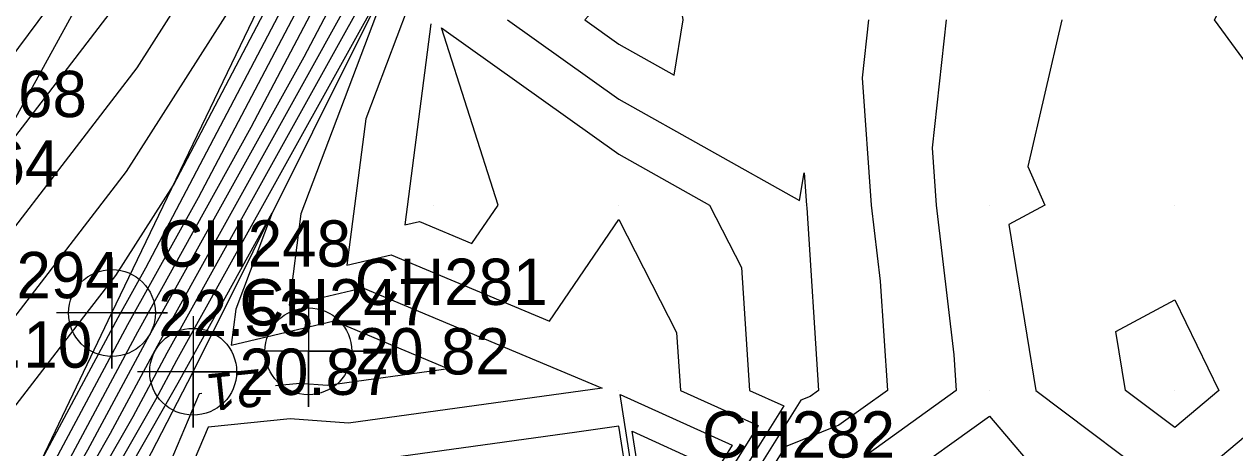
# Model space of a CAD drawing. Extents: x 2531902 to 2533249, y 715219 to 716099.
# Drawn here: x 2532967.9 to 2533033.2, y 715806.9 to 715829.8 of the extents above; entities that cross this region are included whole.
import ezdxf

# ---------------------------------------------------------------- set-up
doc = ezdxf.new("R2010")
doc.units = 0
for name, color, linetype in [('DTM Contours Major', 7, 'Continuous'), ('DTM Contours Major Text', 7, 'Continuous'), ('DTM Contours Minor', 7, 'Continuous'), ('Exist DTM Breakline', 7, 'Continuous'), ('Exist DTM Breakline Cogo Elevation', 7, 'Continuous'), ('Exist DTM Breakline Cogo Number', 7, 'Continuous'), ('Exist DTM Breakline Cogo Point CELL', 7, 'Continuous'), ('Exist DTM Crownline Cogo Elevation', 7, 'Continuous'), ('Exist DTM Crownline Cogo Number', 7, 'Continuous'), ('Exist DTM QL2 LIDAR Elevation Point', 7, 'Continuous'), ('Exist DTM Regular Point CELL', 7, 'Continuous'), ('Exist DTM Regular Point Cogo Elevation', 7, 'Continuous'), ('Exist DTM Regular Point Cogo Number', 7, 'Continuous'), ('Exist Roads Soil', 7, 'Continuous'), ('Exist Roads Soil Cogo Elevation', 7, 'Continuous'), ('Exist Roads Soil Cogo Number', 7, 'Continuous')]:
    doc.layers.add(name, color=color, linetype=linetype)

msp = doc.modelspace()

# ---------------------------------------------------------------- linework, layer by layer
at = {"layer": 'DTM Contours Major'}
for points in [[(2533027.331, 715904.543), (2533025.995, 715901.809), (2533021.382, 715893.7), (2533018.341, 715887.73), (2533012.518, 715877.211), (2533013.223, 715874.985), (2533009.99, 715871.533), (2533009.32, 715870.029), (2533008.579, 715864.548), (2533001.655, 715851.655), (2533001.185, 715850), (2533000, 715844.5), (2532999.506, 715840.248), (2532999.382, 715839.862), (2532998.953, 715830.858), (2532998.164, 715830), (2533000, 715828.691), (2533002.983, 715827.017), (2533003.468, 715830), (2533002.297, 715837.703), (2533002.097, 715839.013)], [(2532935.185, 715767.309), (2532936.846, 715770.53), (2532940.585, 715772.44), (2532948.143, 715782.24), (2532949.453, 715784.64), (2532954.859, 715793.213), (2532961.679, 715811.367), (2532962.756, 715812.763), (2532974.003, 715827.414), (2532982.304, 715840.432), (2532983.884, 715842.624), (2532986.227, 715846.362), (2532988.704, 715850.418)], [(2532940.427, 715752.913), (2532947.909, 715766.076), (2532949.587, 715768.252), (2532954.651, 715777.527), (2532956.624, 715780.657), (2532968.862, 715803.641), (2532970.137, 715805.875), (2532974.043, 715813.166), (2532980.171, 715824.204), (2532988.171, 715839.431), (2532988.73, 715840.42)], [(2533013.476, 715830), (2533013.132, 715826.868), (2533013.628, 715820), (2533014.116, 715815.884), (2533014.5, 715810), (2533011.885, 715808.115), (2533008.978, 715806.953), (2533005.261, 715800.99), (2533000.188, 715800.363), (2533000, 715801.564), (2532990.129, 715800.129), (2532989.942, 715800.104), (2532980.233, 715800.868), (2532979.778, 715800.822), (2532979.481, 715800.116), (2532979.048, 715799.048), (2532980, 715799.201), (2532981.992, 715798.008), (2532990, 715799.73), (2532991.885, 715798.115), (2532995.218, 715795.741)], [(2532947.883, 715757.336), (2532952.088, 715765.474), (2532954.69, 715771.469), (2532956.99, 715775.945), (2532968.355, 715796.209), (2532971.516, 715802.146), (2532976.228, 715810.406), (2532976.683, 715811.256), (2532981.302, 715819.574), (2532979.344, 715814.39), (2532979.091, 715812.432), (2532984.65, 715813.744), (2532990.818, 715811.156), (2532984.286, 715810.253), (2532982.785, 715810.371), (2532981.484, 715810.238)], [(2532977.504, 715809.832), (2532977.352, 715809.816), (2532973.798, 715801.389), (2532970.731, 715793.825), (2532968.124, 715787.575), (2532970, 715785.169), (2532977.166, 715790), (2532980, 715790.458), (2532980.764, 715790), (2532980, 715788.686), (2532972.904, 715780), (2532980, 715771.928), (2532985.876, 715774.124), (2532990, 715771.778), (2532991.063, 715771.063), (2532990.562, 715769.444), (2532989.08, 715768.02), (2532980.11, 715759.945), (2532978.063, 715751.479)], [(2533000.72, 715807.795), (2533004.742, 715805.97), (2533003.302, 715803.66)], [(2533001.204, 715804.694), (2533000.72, 715807.795)]]:
    msp.add_lwpolyline(points, dxfattribs=at)
at = {"layer": 'DTM Contours Minor'}
for points in [[(2532923.186, 715712.886), (2532930.858, 715737.702), (2532931.519, 715738.867), (2532931.565, 715739.012), (2532935.901, 715749.684), (2532944.529, 715764.866), (2532949.298, 715771.05), (2532953.612, 715778.95), (2532962.696, 715793.355), (2532968.331, 715803.94), (2532968.918, 715804.969), (2532973.515, 715813.549), (2532977.321, 715820.404), (2532987.549, 715839.87), (2532988.835, 715842.147), (2532990.374, 715845.067), (2532998.16, 715859.118), (2533004.671, 715871.406), (2533006.64, 715874.927), (2533008.039, 715877.566), (2533018.511, 715895.173)], [(2532916.168, 715709.807), (2532922.937, 715719.046), (2532928.431, 715736.817), (2532929.391, 715738.509), (2532929.424, 715738.615), (2532935.705, 715754.076), (2532941.15, 715763.655), (2532949.009, 715773.848), (2532952.572, 715780.372), (2532967.273, 715803.685), (2532967.59, 715804.529), (2532968.767, 715806.054), (2532972.987, 715813.931), (2532974.472, 715816.605), (2532986.926, 715840.31), (2532987.791, 715841.84), (2532989.699, 715845.462), (2532995.142, 715855.284), (2533003.918, 715871.848), (2533005.351, 715874.411), (2533007.293, 715878.074), (2533014.98, 715890.997)], [(2532910.432, 715708.479), (2532922.688, 715725.206), (2532926.003, 715735.932), (2532927.262, 715738.151), (2532927.284, 715738.218), (2532935.51, 715758.468), (2532937.77, 715762.445), (2532948.721, 715776.645), (2532951.532, 715781.795), (2532963.135, 715800.194), (2532965.619, 715806.809), (2532971.138, 715813.959), (2532972.856, 715816.197), (2532975.967, 715821.075), (2532986.303, 715840.749), (2532986.747, 715841.534), (2532989.025, 715845.857), (2532992.123, 715851.449), (2533003.166, 715872.291), (2533004.063, 715873.895), (2533006.548, 715878.581), (2533011.449, 715886.821)], [(2532913.805, 715732.275), (2532924.716, 715749.822), (2532927.378, 715756.907), (2532927.487, 715757.103), (2532937.989, 715777.463), (2532944.628, 715780.854), (2532947.854, 715785.038), (2532948.414, 715786.062), (2532950.722, 715789.722), (2532955.375, 715802.111), (2532959.105, 715812.252), (2532960.387, 715814.323), (2532965.555, 715821.271), (2532974.576, 715833.023), (2532978.776, 715839.609), (2532982.024, 715844.114), (2532983.417, 715846.335), (2532990.678, 715858.227), (2532998.691, 715872.853), (2532999.363, 715873.971), (2533001.557, 715877.98), (2533006.576, 715886.786)], [(2532909.836, 715712.944), (2532918.233, 715725.627), (2532922.438, 715731.367), (2532923.576, 715735.047), (2532925.134, 715737.794), (2532925.143, 715737.821), (2532931.922, 715754.508), (2532934.359, 715760.993), (2532934.373, 715761.018), (2532935.703, 715763.597), (2532936.543, 715764.026), (2532948.432, 715779.443), (2532950.493, 715783.217), (2532958.997, 715796.704), (2532963.649, 715809.088), (2532966.947, 715813.361), (2532973.429, 715821.806), (2532985.17, 715840.216)], [(2532925.658, 715710.774), (2532927.519, 715718.451), (2532934.964, 715737.049), (2532935.713, 715739.472), (2532935.776, 715739.583), (2532935.847, 715739.806), (2532936.291, 715740.9), (2532940.806, 715748.843), (2532949.984, 715766.604), (2532950.251, 715767.219), (2532955.253, 715776.951), (2532956.992, 715780.051), (2532969.393, 715803.342), (2532971.355, 715806.781), (2532974.571, 715812.784), (2532983.021, 715828.003), (2532988.794, 715838.992)], [(2532948.88, 715837.837), (2532945.112, 715828.649), (2532940.47, 715812.999), (2532939.652, 715807.318), (2532939.238, 715805.765), (2532929.715, 715782.164), (2532929.13, 715780.478), (2532925.165, 715770.887), (2532934.474, 715781.848), (2532935.093, 715782.92), (2532940.599, 715789.593), (2532943.059, 715790.969), (2532949.064, 715793.065), (2532955.964, 715811.824), (2532959.734, 715817.916), (2532974.936, 715838.353)], [(2532929.014, 715712.352), (2532931.932, 715724.385), (2532937.625, 715738.608), (2532937.738, 715738.951), (2532937.807, 715739.124), (2532940.835, 715746.3), (2532951.036, 715766.039), (2532952.47, 715769.344), (2532956.122, 715776.448), (2532962.674, 715788.13), (2532970.455, 715802.744), (2532973.791, 715808.593), (2532975.627, 715812.02), (2532988.72, 715835.602)], [(2532990.261, 715835.006), (2532986.35, 715824.653), (2532985.331, 715816.761), (2532987.71, 715817.322), (2532996.268, 715813.732), (2533000, 715819.215), (2533003.121, 715813.121), (2533003.325, 715810), (2533007.517, 715808.097), (2533003.859, 715802.229)], [(2533038.009, 715821.991), (2533032.155, 715830), (2533034.882, 715835.118)], [(2532970.985, 715802.445), (2532975.01, 715809.499), (2532976.155, 715811.638), (2532987.772, 715832.56), (2532982.847, 715819.522), (2532982.211, 715814.596), (2532986.18, 715815.533), (2532999.097, 715810.114), (2532985.417, 715808.223), (2532982.275, 715808.47), (2532977.837, 715808.017), (2532974.935, 715801.134)], [(2532926.914, 715709.823), (2532929.726, 715721.418), (2532936.841, 715739.194), (2532936.891, 715739.346), (2532936.977, 715739.56), (2532938.296, 715742.685), (2532950.51, 715766.322), (2532951.361, 715768.281), (2532955.688, 715776.7), (2532959.833, 715784.091), (2532969.924, 715803.043), (2532972.573, 715807.687), (2532975.099, 715812.402), (2532985.871, 715831.803)], [(2532989.853, 715829.785), (2532988.45, 715818.925), (2532989.24, 715819.111), (2532992.08, 715817.92), (2532993.496, 715820), (2532990.434, 715829.566), (2533000, 715822.747), (2533004.894, 715820), (2533006.623, 715816.623), (2533007.056, 715810), (2533008.905, 715809.161), (2533004.326, 715801.816)], [(2532993.995, 715830), (2533000, 715825.719), (2533009.757, 715820.243), (2533010, 715821.737), (2533010.125, 715820), (2533010.142, 715819.858), (2533010.785, 715810), (2533010.329, 715809.671), (2533009.822, 715809.469), (2533004.794, 715801.403)], [(2533017.665, 715830), (2533016.908, 715823.092), (2533017.131, 715820), (2533018.091, 715811.909), (2533018.215, 715810), (2533013.441, 715806.559)], [(2533023.907, 715830), (2533022.077, 715822.077), (2533022.993, 715820), (2533021.046, 715818.954), (2533022.511, 715810), (2533030, 715804.336), (2533036.745, 715810)], [(2533030, 715807.992), (2533027.345, 715810), (2533026.825, 715813.175), (2533030, 715814.88), (2533032.392, 715810), (2533030, 715807.992)], [(2533000.071, 715809.783), (2533006.129, 715807.034), (2533003.392, 715802.642), (2533001.228, 715802.374), (2533000.071, 715809.783)], [(2533006.196, 715800.165), (2533007.291, 715801.922), (2533014.997, 715805.003), (2533020, 715808.609), (2533027.305, 715800), (2533023.263, 715797.544), (2533019.898, 715793.5), (2533018.748, 715792.407), (2533010, 715784.448), (2533005.737, 715780), (2533002.8, 715774.201), (2533002.023, 715773.11), (2532995.757, 715772.544), (2532997.196, 715777.196), (2532993.025, 715780), (2533000, 715785.905), (2533004.278, 715790), (2533004.785, 715797.134), (2533003.984, 715799.891), (2533006.196, 715800.165)], [(2533000.968, 715801.871), (2533000, 715808.068), (2532997.74, 715807.74), (2532986.548, 715806.193)]]:
    msp.add_lwpolyline(points, dxfattribs=at)
at = {"layer": 'Exist DTM Breakline'}
for points in [[(2532886.275, 715647.711), (2532887.831, 715646.823), (2532890.152, 715647.097), (2532894.459, 715651.173), (2532901.375, 715665.171), (2532911.098, 715687.189), (2532923.196, 715712.636), (2532936.336, 715739.896), (2532954.94, 715777.133), (2532972.649, 715814.175), (2532988.133, 715846.379), (2533005.236, 715879.474), (2533025.701, 715915.803), (2533049.322, 715952.267)], [(2532892.987, 715644.659), (2532898.123, 715649.312), (2532907.034, 715662.801), (2532916.799, 715684.707), (2532927.539, 715709.351), (2532941.275, 715737.303), (2532958.469, 715775.089), (2532977.032, 715811.003), (2532993.183, 715843.422), (2533009.96, 715876.258), (2533030.503, 715912.872), (2533054.575, 715948.316)]]:
    msp.add_lwpolyline(points, dxfattribs=at)
at = {"layer": 'Exist DTM Breakline Cogo Point CELL'}
for points in [[(2532972.649, 715817.175), (2532972.649, 715811.175), (2532972.649, 715814.175), (2532975.649, 715814.175), (2532969.649, 715814.175)], [(2532977.032, 715814.003), (2532977.032, 715808.003), (2532977.032, 715811.003), (2532980.032, 715811.003), (2532974.032, 715811.003)]]:
    msp.add_lwpolyline(points, dxfattribs=at)
for centre in [(2532972.649, 715814.175), (2532977.032, 715811.003)]:
    msp.add_circle(centre, 2.344, dxfattribs=at)
at = {"layer": 'Exist DTM QL2 LIDAR Elevation Point'}
for p, q in [((2532990, 715820), (2532990, 715820)), ((2533000, 715820), (2533000, 715820)), ((2533010, 715820), (2533010, 715820)), ((2533020, 715820), (2533020, 715820)), ((2533030, 715820), (2533030, 715820)), ((2533000, 715810), (2533000, 715810)), ((2533010, 715810), (2533010, 715810)), ((2533020, 715810), (2533020, 715810)), ((2533030, 715810), (2533030, 715810))]:
    msp.add_line(p, q, dxfattribs=at)
at = {"layer": 'Exist DTM Regular Point CELL'}
msp.add_lwpolyline([(2532983.252, 715815.108), (2532983.252, 715809.108), (2532983.252, 715812.108), (2532986.252, 715812.108), (2532980.252, 715812.108)], dxfattribs=at)
msp.add_circle((2532983.252, 715812.108), 2.344, dxfattribs=at)
at = {"layer": 'Exist Roads Soil'}
msp.add_lwpolyline([(2532882.435, 715649.375), (2532884.446, 715653.582), (2532893.832, 715673.236), (2532904.082, 715695.07), (2532909.886, 715707.279), (2532923.655, 715737.545), (2532935.371, 715761.586), (2532947.639, 715787.122), (2532960.723, 715812.473), (2532979.299, 715846.297), (2532995.343, 715875.457), (2533008.573, 715897.69), (2533027.701, 715928.616), (2533038.596, 715945.654), (2533044.798, 715955.275)], dxfattribs=at)

# ---------------------------------------------------------------- texts
at = {"layer": 'DTM Contours Major Text'}
msp.add_text('21', height=2, rotation=185.83118, dxfattribs=at).set_placement((2532980.677, 715811.161))
at = {"layer": 'Exist DTM Breakline Cogo Elevation'}
for s, p in [('22.53', (2532975.149, 715812.925)), ('20.87', (2532979.532, 715809.753))]:
    msp.add_text(s, height=2.5, dxfattribs=at).set_placement(p)
at = {"layer": 'Exist DTM Breakline Cogo Number'}
for s, p in [('CH248', (2532975.149, 715816.675)), ('CH247', (2532979.532, 715813.503))]:
    msp.add_text(s, height=2.5, dxfattribs=at).set_placement(p)
at = {"layer": 'Exist DTM Crownline Cogo Elevation'}
msp.add_text('23.64', height=2.5, dxfattribs=at).set_placement((2532961.448, 715820.996))
at = {"layer": 'Exist DTM Crownline Cogo Number'}
msp.add_text('HL268', height=2.5, dxfattribs=at).set_placement((2532961.448, 715824.746))
at = {"layer": 'Exist DTM Regular Point Cogo Elevation'}
msp.add_text('20.82', height=2.5, dxfattribs=at).set_placement((2532985.752, 715810.858))
at = {"layer": 'Exist DTM Regular Point Cogo Number'}
for s, p in [('CH281', (2532985.752, 715814.608)), ('CH282', (2533004.501, 715806.37))]:
    msp.add_text(s, height=2.5, dxfattribs=at).set_placement(p)
at = {"layer": 'Exist Roads Soil Cogo Elevation'}
msp.add_text('23.10', height=2.5, dxfattribs=at).set_placement((2532963.223, 715811.223))
at = {"layer": 'Exist Roads Soil Cogo Number'}
msp.add_text('HL294', height=2.5, dxfattribs=at).set_placement((2532963.223, 715814.973))

doc.saveas('drawing.dxf')
